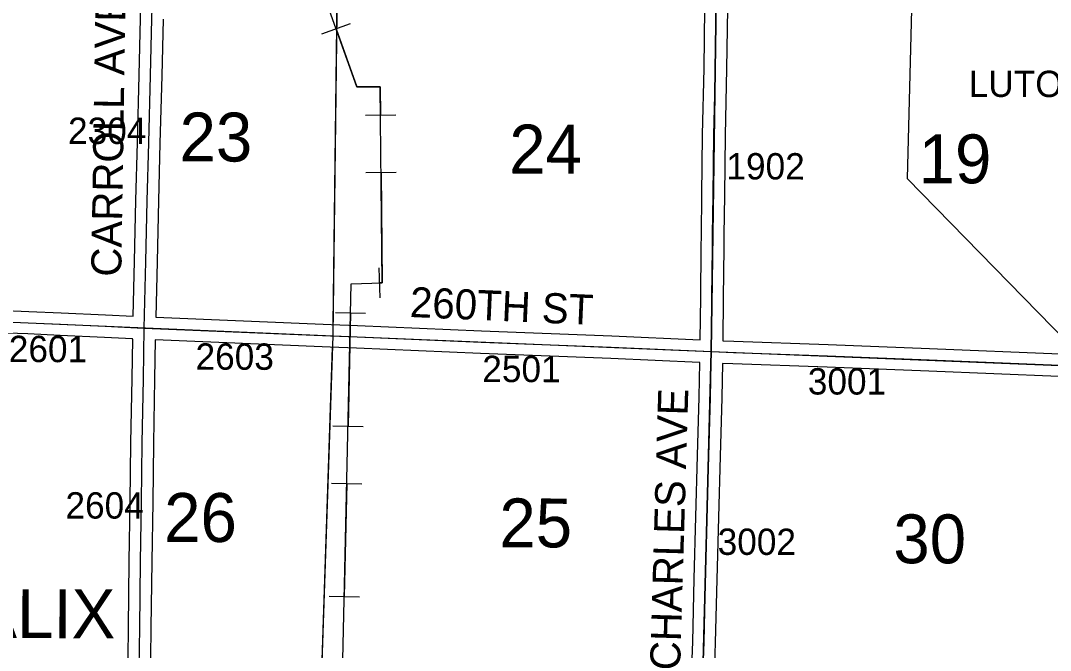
# Model space of a CAD drawing. Extents: x -157.2 to -99.3, y 12.2 to 46.2.
# Drawn here: x -142.682 to -139.945, y 24.227 to 25.901 of the extents above; entities that cross this region are included whole.
import ezdxf

# ---------------------------------------------------------------- set-up
doc = ezdxf.new("R2010")
doc.units = 0
for name, color, linetype in [('tdCoCorpTxt', 7, 'Continuous'), ('tdCoHydroRiver', 7, 'Continuous'), ('tdCoPipe', 7, 'Continuous'), ('tdCoSecRdNmbr', 7, 'Continuous'), ('tdCoSecRdTxt', 7, 'Continuous'), ('tdCoSecRteBand', 7, 'Continuous'), ('tdCoSecRteCL', 7, 'Continuous'), ('tdCoSectLine', 7, 'Continuous'), ('tdCoSectLinePart', 7, 'Continuous'), ('tdCoSectNmbr', 7, 'Continuous'), ('tdCoSurfGravel', 7, 'Continuous'), ('tdCoTwpBndryShd', 7, 'Continuous'), ('tdCoUnicrpTwnTxt', 7, 'Continuous')]:
    doc.layers.add(name, color=color, linetype=linetype)

msp = doc.modelspace()

# ---------------------------------------------------------------- linework, layer by layer
at = {"layer": 'tdCoHydroRiver'}
msp.add_lwpolyline([(-140.3126, 26.001), (-140.3257, 25.4818), (-139.9001, 25.0462)], dxfattribs=at)
at = {"layer": 'tdCoPipe'}
for p, q in [((-141.8815, 25.8662), (-141.8058, 25.8933)), ((-141.7659, 25.65), (-141.6853, 25.6507)), ((-141.7645, 25.4979), (-141.684, 25.4987)), ((-141.7304, 25.2446), (-141.7272, 25.1641)), ((-141.8457, 25.1252), (-141.7653, 25.1234)), ((-141.8523, 24.8242), (-141.7717, 24.8224)), ((-141.8556, 24.6722), (-141.7752, 24.6704)), ((-141.8622, 24.3712), (-141.7817, 24.3695))]:
    msp.add_line(p, q, dxfattribs=at)
for points in [[(-141.8432, 23.4016), (-141.8037, 25.2014), (-141.7215, 25.2046), (-141.7263, 25.7254), (-141.7884, 25.7254), (-142.1314, 26.6842), (-142.2613, 26.6924), (-142.6134, 28.1042), (-142.7064, 28.4423), (-142.7747, 28.4366), (-143.0459, 29.9873), (-142.9366, 30.0834), (-143.0259, 30.3496), (-143.3894, 30.93), (-143.4518, 31.5264), (-143.4951, 31.7911), (-143.6569, 31.8084), (-143.6986, 32.0013), (-143.8537, 32.158)], [(-141.8436, 25.8797), (-141.7884, 25.7254), (-141.7263, 25.7254), (-141.7256, 25.6503)], [(-141.7242, 25.4983), (-141.7215, 25.2046), (-141.7288, 25.2043)], [(-141.8054, 25.1243), (-141.812, 24.8233)], [(-141.8153, 24.6713), (-141.8219, 24.3703)]]:
    msp.add_lwpolyline(points, dxfattribs=at)
at = {"layer": 'tdCoSecRteBand'}
for points in [[(-142.3831, 25.1157), (-142.3793, 25.2621), (-142.3759, 25.4233), (-142.3759, 25.4234), (-142.3759, 25.4235), (-142.3719, 25.5771), (-142.3719, 25.5771), (-142.3719, 25.5771), (-142.3673, 25.7564), (-142.3673, 25.7564), (-142.3633, 25.9068), (-142.3596, 26.0554), (-142.3596, 26.0554), (-142.3596, 26.0555), (-142.3888, 26.0566), (-142.3889, 26.0566), (-142.3889, 26.0566), (-142.4943, 26.0611), (-142.6496, 26.0665), (-142.6497, 26.0665), (-142.6497, 26.0665), (-142.845, 26.0741)], [(-140.8758, 25.0529), (-140.8745, 25.1652), (-140.8733, 25.2976), (-140.8733, 25.2977), (-140.8733, 25.2977), (-140.8728, 25.333), (-140.8715, 25.4373), (-140.8715, 25.4373), (-140.8715, 25.4373), (-140.8693, 25.5981), (-140.8693, 25.5982), (-140.8693, 25.5983), (-140.8656, 25.7743), (-140.8631, 25.9345)], [(-140.8032, 25.9336), (-140.8056, 25.7733), (-140.8056, 25.7732), (-140.8056, 25.7731), (-140.8093, 25.5972), (-140.8115, 25.4365), (-140.8128, 25.3322), (-140.8128, 25.3322), (-140.8128, 25.3322), (-140.8133, 25.297), (-140.8145, 25.1646), (-140.8145, 25.1646), (-140.8145, 25.1646), (-140.8158, 25.0503), (-140.7864, 25.0491), (-140.5359, 25.04), (-140.5359, 25.04), (-140.5359, 25.04), (-140.2661, 25.0299), (-140.266, 25.0299), (-140.266, 25.0299), (-139.9198, 25.0156)], [(-142.3033, 25.9053), (-142.3073, 25.7548), (-142.312, 25.5755), (-142.3159, 25.422), (-142.3194, 25.2608), (-142.3194, 25.2607), (-142.3194, 25.2606), (-142.3231, 25.1128), (-141.8572, 25.0935), (-141.7869, 25.0908), (-141.7868, 25.0908), (-141.7868, 25.0908), (-141.4571, 25.0767), (-141.1109, 25.0632), (-141.1109, 25.0632), (-141.1108, 25.0632), (-140.8758, 25.0529)], [(-142.7442, 25.1316), (-142.6609, 25.1284), (-142.6608, 25.1284), (-142.6607, 25.1284), (-142.5746, 25.1244), (-142.4565, 25.1193), (-142.4565, 25.1193), (-142.4564, 25.1193), (-142.3831, 25.1157)], [(-142.3978, 24.1284), (-142.3959, 24.2877), (-142.3959, 24.2877), (-142.3959, 24.2877), (-142.3936, 24.464), (-142.3936, 24.4641), (-142.3936, 24.4642), (-142.3909, 24.6224), (-142.389, 24.7787), (-142.389, 24.7787), (-142.389, 24.7788), (-142.3862, 24.9497), (-142.3862, 24.9497), (-142.3862, 24.9497), (-142.3844, 25.0548), (-142.3846, 25.0548), (-142.3846, 25.0553), (-142.3851, 25.0553), (-142.3851, 25.0557), (-142.4592, 25.0593), (-142.5773, 25.0645), (-142.5773, 25.0645), (-142.5774, 25.0645), (-142.6633, 25.0685), (-142.7466, 25.0717)], [(-140.8986, 24.1595), (-140.8957, 24.2499), (-140.8915, 24.4174), (-140.8876, 24.5821), (-140.8876, 24.5822), (-140.8875, 24.5823), (-140.8826, 24.7456), (-140.8782, 24.9005), (-140.8765, 24.9925), (-140.8765, 24.9928), (-140.8774, 24.9929), (-140.8774, 24.9929), (-141.1133, 25.0032), (-141.4595, 25.0168), (-141.4596, 25.0168), (-141.4596, 25.0168), (-141.7893, 25.0308), (-141.8596, 25.0336), (-141.8596, 25.0336), (-141.8597, 25.0336), (-142.3244, 25.0528), (-142.3263, 24.9487), (-142.329, 24.7779), (-142.3309, 24.6216), (-142.3309, 24.6215), (-142.3309, 24.6214), (-142.3337, 24.4632), (-142.3359, 24.2869), (-142.3378, 24.1276)], [(-139.9224, 24.9556), (-140.2684, 24.9699), (-140.5381, 24.98), (-140.7887, 24.9892), (-140.7887, 24.9892), (-140.7888, 24.9892), (-140.8165, 24.9903), (-140.8182, 24.8992), (-140.8182, 24.8991), (-140.8182, 24.8989), (-140.8226, 24.7438), (-140.8226, 24.7438), (-140.8226, 24.7438), (-140.8276, 24.5806), (-140.8315, 24.416), (-140.8315, 24.416), (-140.8315, 24.4159), (-140.8357, 24.2482), (-140.8357, 24.2481), (-140.8357, 24.248), (-140.8387, 24.1576)]]:
    msp.add_lwpolyline(points, dxfattribs=at)
at = {"layer": 'tdCoSecRteCL'}
for points in [[(-142.3539, 25.0841), (-142.3493, 25.2614), (-142.3459, 25.4227), (-142.3419, 25.5763), (-142.3373, 25.7556), (-142.3333, 25.906), (-142.3296, 26.0557), (-142.3286, 26.0843)], [(-140.8461, 25.0216), (-140.8445, 25.1649), (-140.8433, 25.2973), (-140.8428, 25.3326), (-140.8415, 25.4369), (-140.8393, 25.5977), (-140.8356, 25.7738), (-140.8331, 25.9341), (-140.8317, 26.0183)], [(-143.349, 25.1244), (-143.3264, 25.1236), (-143.2591, 25.1209), (-143.2115, 25.1191), (-143.1429, 25.1169), (-143.047, 25.114), (-142.9466, 25.11), (-142.8867, 25.1075), (-142.8117, 25.1043), (-142.7454, 25.1016), (-142.662, 25.0984), (-142.576, 25.0945), (-142.4579, 25.0893), (-142.3728, 25.0851), (-142.3539, 25.0841)], [(-142.3685, 24.087), (-142.3678, 24.128), (-142.3659, 24.2873), (-142.3636, 24.4636), (-142.3609, 24.622), (-142.359, 24.7783), (-142.3562, 24.9492), (-142.3539, 25.0841)], [(-142.3539, 25.0841), (-141.8584, 25.0635), (-141.788, 25.0608), (-141.4583, 25.0468), (-141.1121, 25.0332), (-140.8461, 25.0216)], [(-140.8716, 24.0239), (-140.8706, 24.0833), (-140.8687, 24.1585), (-140.8657, 24.249), (-140.8615, 24.4167), (-140.8576, 24.5814), (-140.8526, 24.7447), (-140.8482, 24.8998), (-140.8465, 24.992), (-140.8461, 25.0216)], [(-140.8461, 25.0216), (-140.7876, 25.0191), (-140.537, 25.01), (-140.2672, 24.9999), (-139.921, 24.9856), (-139.8505, 24.9818), (-139.7977, 24.9789), (-139.4616, 24.9693), (-139.3955, 24.9674), (-139.3806, 24.9651), (-139.3697, 24.9616), (-139.3588, 24.9564), (-139.3518, 24.9514), (-139.3469, 24.945)]]:
    msp.add_lwpolyline(points, dxfattribs=at)
at = {"layer": 'tdCoSectLine'}
for points in [[(-141.852, 25.0633), (-141.8392, 26.0631)], [(-140.8465, 25.0216), (-140.8321, 26.0183)], [(-142.8498, 25.106), (-141.852, 25.0633)], [(-141.8851, 24.0632), (-141.852, 25.0633)], [(-141.852, 25.0633), (-140.8465, 25.0216)], [(-140.872, 24.0239), (-140.8465, 25.0216)], [(-140.8465, 25.0216), (-139.8542, 24.982)]]:
    msp.add_lwpolyline(points, dxfattribs=at)
at = {"layer": 'tdCoSectLinePart'}
for points in [[(-141.8516, 25.0933), (-141.8396, 26.0329)], [(-141.8841, 24.0937), (-141.853, 25.0334)]]:
    msp.add_lwpolyline(points, dxfattribs=at)
at = {"layer": 'tdCoSurfGravel'}
for points in [[(-140.8687, 24.1585), (-140.8657, 24.249), (-140.8615, 24.4167), (-140.8576, 24.5814), (-140.8526, 24.7447), (-140.8482, 24.8998), (-140.8465, 24.992), (-140.8461, 25.0216), (-140.8445, 25.1649), (-140.8433, 25.2973), (-140.8428, 25.3326), (-140.8415, 25.4369), (-140.8393, 25.5977), (-140.8356, 25.7738), (-140.8331, 25.9341), (-140.8317, 26.0183), (-140.8304, 26.0941), (-140.8275, 26.262), (-140.8253, 26.4204), (-140.8228, 26.5703), (-140.8191, 26.7521), (-140.8149, 26.9279), (-140.8134, 27.0113)], [(-142.3539, 25.0841), (-142.3493, 25.2614), (-142.3459, 25.4227), (-142.3419, 25.5763), (-142.3373, 25.7556), (-142.3333, 25.906), (-142.3296, 26.0557), (-142.3286, 26.0843)], [(-143.4132, 25.1267), (-143.3908, 25.126), (-143.3587, 25.1248), (-143.349, 25.1244), (-143.3264, 25.1236), (-143.2591, 25.1209), (-143.2115, 25.1191), (-143.1429, 25.1169), (-143.047, 25.114), (-142.9466, 25.11), (-142.8867, 25.1075), (-142.8117, 25.1043), (-142.7454, 25.1016), (-142.662, 25.0984), (-142.576, 25.0945), (-142.4579, 25.0893), (-142.3728, 25.0851), (-142.3539, 25.0841), (-141.8584, 25.0635), (-141.788, 25.0608), (-141.4583, 25.0468), (-141.1121, 25.0332), (-140.8461, 25.0216)], [(-142.3685, 24.087), (-142.3678, 24.128), (-142.3659, 24.2873), (-142.3636, 24.4636), (-142.3609, 24.622), (-142.359, 24.7783), (-142.3562, 24.9492), (-142.3539, 25.0841)], [(-140.8461, 25.0216), (-140.7876, 25.0191), (-140.537, 25.01), (-140.2672, 24.9999), (-139.921, 24.9856), (-139.8505, 24.9818)]]:
    msp.add_lwpolyline(points, dxfattribs=at)
at = {"layer": 'tdCoTwpBndryShd'}
msp.add_lwpolyline([(-140.5574, 35.0411), (-140.6069, 34.0205), (-140.6476, 33.0243), (-140.68, 32.0266), (-140.7194, 31.0261), (-140.7542, 30.0172), (-140.7866, 29.0316), (-140.7992, 28.0152), (-140.8137, 27.0113), (-140.8321, 26.0183), (-140.8465, 25.0216), (-140.872, 24.0239), (-140.8917, 23.0263), (-140.9324, 22.0454), (-140.9642, 21.0502), (-140.9973, 20.0552), (-141.0197, 19.061), (-141.0567, 18.0706), (-141.0904, 17.0763)], dxfattribs=at)

# ---------------------------------------------------------------- texts
at = {"layer": 'tdCoCorpTxt'}
msp.add_text('SALIX', height=0.13, rotation=359.891, dxfattribs=at).set_placement((-142.9238, 24.2604))
at = {"layer": 'tdCoSecRdNmbr'}
for s, rotation, p in [('2304', 359.8912, (-142.5564, 25.5737)), ('1902', 359.893, (-140.8062, 25.4794)), ('2601', 359.8911, (-142.7139, 24.9937)), ('2603', 359.8915, (-142.2175, 24.9735)), ('2501', 359.892, (-141.4552, 24.9406)), ('3001', 359.8933, (-140.5898, 24.9075)), ('2604', 359.8912, (-142.5633, 24.5778)), ('3002', 359.8931, (-140.8295, 24.4812))]:
    msp.add_text(s, height=0.07, rotation=rotation, dxfattribs=at).set_placement(p)
at = {"layer": 'tdCoSecRdTxt'}
for s, rotation, p in [('CARROLL AVE', 89.0994, (-142.415, 25.2203)), ('260TH ST', 357.4995, (-141.6488, 25.1136)), ('CHARLES AVE', 88.3001, (-140.9295, 24.1735))]:
    msp.add_text(s, height=0.08, rotation=rotation, dxfattribs=at).set_placement(p)
at = {"layer": 'tdCoSectNmbr'}
for s, rotation, p in [('23', 359.8914, (-142.2601, 25.5271)), ('24', 359.892, (-141.3836, 25.495)), ('19', 359.8935, (-140.2953, 25.4691)), ('26', 359.8913, (-142.301, 24.5157)), ('25', 359.892, (-141.4099, 24.5013)), ('30', 359.8935, (-140.3625, 24.4589))]:
    msp.add_text(s, height=0.13, rotation=rotation, dxfattribs=at).set_placement(p)
at = {"layer": 'tdCoUnicrpTwnTxt'}
msp.add_text('LUTON', height=0.07, rotation=359.8938, dxfattribs=at).set_placement((-140.162, 25.6986))

doc.saveas('drawing.dxf')
